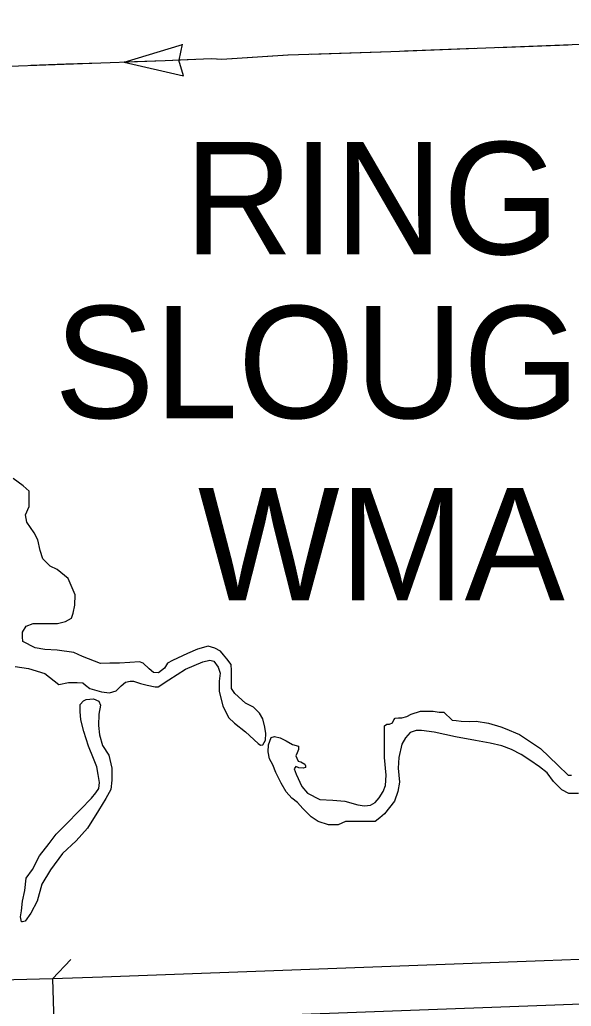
# Model space of a CAD drawing. Extents: x 1164457 to 1439835, y 1590918 to 1773502.
# Drawn here: x 1335096 to 1338210, y 1645412 to 1650978 of the extents above; entities that cross this region are included whole.
import ezdxf

# ---------------------------------------------------------------- set-up
doc = ezdxf.new("R2010")
doc.units = 0
for name, color, linetype in [('Level 15', 7, 'Continuous'), ('Level 35', 7, 'Continuous'), ('Level 37', 7, 'Continuous'), ('Level 43', 7, 'Continuous'), ('Level 7', 7, 'Continuous')]:
    doc.layers.add(name, color=color, linetype=linetype)

msp = doc.modelspace()

# ---------------------------------------------------------------- linework, layer by layer
at = {"layer": 'Level 15'}
for points in [[(1348187.4, 1645996.3), (1347580.1, 1645992.3), (1347195.5, 1645987.8), (1346874.5, 1645982.3), (1346557.4, 1645985), (1346303.8, 1645983.8), (1346025.4, 1645983.5), (1345560.6, 1645972.2), (1345385.2, 1645972.7), (1345198.4, 1645965.7), (1344838.6, 1645949.4), (1342934.2, 1645864.2), (1340250.8, 1645750.2), (1338057.4, 1645669.1), (1335563.4, 1645575.7), (1335281.4, 1645567.7)], [(1335281.4, 1645567.7), (1335288.5, 1645317.8), (1335571.7, 1645325.9), (1338066.7, 1645419.2), (1340260.8, 1645500.4), (1342945, 1645614.4), (1344849.8, 1645699.6), (1345208.7, 1645716), (1345389.4, 1645722.7), (1345563.3, 1645722.1), (1346028.6, 1645733.5), (1346304.5, 1645733.8), (1346556.9, 1645735), (1346875.6, 1645732.2), (1347199.1, 1645737.8), (1347582.4, 1645742.3), (1348189, 1645746.3)], [(1335281.4, 1645567.7), (1334769.4, 1645553.1)]]:
    msp.add_lwpolyline(points, dxfattribs=at)
at = {"layer": 'Level 35'}
for points in [[(1335553.3, 1647345.3), (1335449.9, 1647385.2), (1335401.8, 1647408.5), (1335307.3, 1647420.9), (1335239.1, 1647424), (1335183.3, 1647434.8), (1335113.5, 1647470.5), (1335112, 1647496.8), (1335112, 1647521.7), (1335133.7, 1647557.3), (1335172.4, 1647571.3), (1335232.9, 1647571.3), (1335310.4, 1647571.3), (1335355.3, 1647582.1), (1335387.9, 1647602.3), (1335397.2, 1647630.2), (1335408, 1647675.2), (1335409.6, 1647732.5), (1335369.3, 1647825.6), (1335307.3, 1647876.7), (1335268.5, 1647895.4), (1335226.7, 1647937.2), (1335212.7, 1647983.7), (1335198.8, 1648042.7), (1335178.6, 1648083), (1335136.8, 1648143.5), (1335129, 1648185.3), (1335149.2, 1648231.8), (1335149.2, 1648261.3), (1335149.2, 1648318.6), (1335116.6, 1648348.1), (1335059.3, 1648389.8)], [(1335491.3, 1647204.2), (1335557.9, 1647185.6), (1335602.9, 1647179.4), (1335640.1, 1647191.8), (1335669.5, 1647219.7), (1335694.3, 1647239.9), (1335719.1, 1647246.1), (1335739.3, 1647246.1), (1335778, 1647232.1), (1335815.2, 1647222.8), (1335860.2, 1647213.5), (1335877.2, 1647215), (1335937.7, 1647253.8), (1336032.2, 1647314.3), (1336129.9, 1647354.6), (1336168.7, 1647365.5), (1336191.9, 1647359.3), (1336216.7, 1647325.1), (1336227.6, 1647291), (1336222.9, 1647246.1), (1336222.9, 1647187.1), (1336243.1, 1647106.5), (1336274.1, 1647041.4), (1336308.2, 1647008.8), (1336371.7, 1646960.7), (1336443, 1646894.1), (1336455.4, 1646884.8), (1336469.4, 1646886.3), (1336483.3, 1646914.2), (1336484.9, 1646951.4), (1336480.2, 1646987.1), (1336467.8, 1647033.6), (1336449.2, 1647066.2), (1336415.1, 1647098.8), (1336371.7, 1647122), (1336309.7, 1647176.3), (1336292.7, 1647204.2), (1336292.7, 1647244.5), (1336292.7, 1647281.7), (1336292.7, 1647306.5), (1336289.6, 1647340.6), (1336266.3, 1647371.7), (1336246.2, 1647394.9), (1336229.1, 1647415.1), (1336198.1, 1647432.1), (1336159.4, 1647443), (1336100.4, 1647427.5), (1336043.1, 1647402.7), (1335959.4, 1647362.4), (1335931.5, 1647346.8), (1335914.2, 1647318.7), (1335880.1, 1647293.9), (1335850.9, 1647295.7), (1335827.6, 1647315.8), (1335793.5, 1647346.8), (1335771.8, 1647354.6), (1335717.6, 1647351.5), (1335660.2, 1647346.8), (1335606, 1647346.8), (1335553.3, 1647345.3)], [(1335071.7, 1647329.2), (1335146.1, 1647318.4), (1335239.1, 1647289), (1335316.6, 1647227), (1335372.4, 1647237.8), (1335420.4, 1647239.4), (1335453, 1647236.3), (1335466.9, 1647223.9), (1335491.3, 1647204.2)], [(1335262.3, 1646330.4), (1335302.6, 1646382.7), (1335350.7, 1646432.4), (1335439, 1646522.3), (1335501, 1646585.9), (1335525.8, 1646616.9), (1335542.9, 1646640.1), (1335546, 1646674.3), (1335539.8, 1646719.2), (1335532, 1646762.6), (1335513.4, 1646809.2), (1335484, 1646878.9), (1335459.2, 1646962.7), (1335442.1, 1647027.8), (1335437.5, 1647075.9), (1335437.5, 1647114.6), (1335456.1, 1647134.8), (1335471.6, 1647142.5), (1335513.4, 1647145.6), (1335542.9, 1647133.2), (1335552.2, 1647110), (1335542.9, 1647060.4), (1335541.3, 1646995.2), (1335546, 1646944.1), (1335564.6, 1646883.6), (1335600.3, 1646827.8), (1335617.3, 1646754.9), (1335617.3, 1646688.2), (1335611.1, 1646635.5), (1335583.2, 1646584.3), (1335541.3, 1646516.4)], [(1337102.7, 1646453.6), (1337077.9, 1646453.6), (1336974.8, 1646453.7), (1336934.5, 1646453.7), (1336894.2, 1646435.1), (1336840, 1646435.1), (1336781.1, 1646455.3), (1336740.8, 1646481.7), (1336694.3, 1646528.2), (1336664.8, 1646560.7), (1336632.3, 1646585.6), (1336599.7, 1646621.2), (1336571.8, 1646670.8), (1336542.4, 1646731.3), (1336525.3, 1646774.7), (1336506.7, 1646808.8), (1336499, 1646847.6), (1336500.5, 1646886.4), (1336516, 1646928.2), (1336534.6, 1646934.4), (1336567.2, 1646926.7), (1336601.3, 1646909.6), (1336636.9, 1646887.9), (1336669.5, 1646878.6), (1336669.5, 1646860), (1336661.7, 1646841.4), (1336655.5, 1646824.3), (1336660.2, 1646811.9), (1336667.9, 1646794.9), (1336683.4, 1646791.8), (1336705.1, 1646777.8), (1336709.8, 1646768.5), (1336709.8, 1646759.2), (1336695.8, 1646756.1), (1336671, 1646757.7), (1336664.8, 1646760.8), (1336654, 1646765.4), (1336646.2, 1646751.5), (1336657.1, 1646722), (1336688.1, 1646652.2), (1336720.6, 1646613.5), (1336790.4, 1646579.3), (1336863.2, 1646574.7), (1336931.4, 1646568.5), (1337004.3, 1646548.3), (1337043, 1646543.7), (1337077.1, 1646546.8), (1337101.9, 1646560.7), (1337125.2, 1646587.1), (1337148.4, 1646622.8), (1337160.8, 1646656.9), (1337163.9, 1646715.8), (1337156.2, 1646815), (1337154.6, 1646866.2), (1337156.2, 1646936), (1337156.2, 1646973.2), (1337156.2, 1646994.9), (1337168.6, 1647002.7), (1337184.1, 1647002.7), (1337201.1, 1647012), (1337207.3, 1647027.5), (1337215.1, 1647038.3), (1337233.7, 1647039.9), (1337253.8, 1647039.9), (1337281.7, 1647047.6), (1337305, 1647060), (1337359.2, 1647077.1), (1337430.5, 1647077.1), (1337464.6, 1647070.9), (1337491, 1647070.9), (1337537.5, 1647025.9), (1337560.7, 1647024.4), (1337588, 1647021.3), (1337634.5, 1647018.2), (1337673.3, 1647019.7), (1337743, 1647008.9), (1337811.2, 1646988.7), (1337836.3, 1646979.7)], [(1338250.8, 1646611.8), (1338207.4, 1646611.8), (1338195, 1646611.8), (1338156.3, 1646633.5), (1338109.8, 1646680), (1338072.6, 1646728.1), (1338030.7, 1646763.7), (1337974.9, 1646801), (1337926.9, 1646832), (1337872.6, 1646859.9), (1337818.3, 1646881.6), (1337751.7, 1646897.1), (1337668.5, 1646911.1), (1337555.3, 1646932.8), (1337436, 1646957.6), (1337364.7, 1646968.4), (1337333.7, 1646968.4), (1337299.6, 1646956), (1337273.2, 1646926.6), (1337253.1, 1646890.9), (1337235.4, 1646815), (1337232.9, 1646754.4), (1337240, 1646675.5), (1337231.3, 1646624.2), (1337212.7, 1646568.4), (1337155.4, 1646498.6), (1337129, 1646475.3), (1337102.7, 1646453.6)], [(1337836.3, 1646979.7), (1337916.9, 1646945.5), (1338036.3, 1646866.5), (1338133.9, 1646771.9), (1338191.3, 1646716.1), (1338211.4, 1646716.1)], [(1335541.3, 1646516.4), (1335479.3, 1646417.2), (1335415.8, 1646345.9), (1335338.3, 1646273), (1335270.1, 1646181.5), (1335220.5, 1646100.9), (1335194.1, 1646004.7), (1335158.5, 1645936.5), (1335127.5, 1645891.5), (1335112, 1645888.4), (1335105.8, 1645888.4), (1335101.1, 1645916.3), (1335105.8, 1645950.5), (1335112, 1646004.7), (1335124.4, 1646065.2), (1335133.7, 1646135), (1335167.8, 1646183), (1335208.1, 1646260.6), (1335262.3, 1646330.4)]]:
    msp.add_lwpolyline(points, dxfattribs=at)
at = {"layer": 'Level 37'}
msp.add_lwpolyline([(1335281.4, 1645567.7), (1335384.4, 1645676.7)], dxfattribs=at)
at = {"layer": 'Level 43'}
for p, q in [((1335686.6, 1650737.9), (1336014.7, 1650838.6)), ((1336014.2, 1650839.1), (1335994.2, 1650749.9)), ((1335686.6, 1650737.9), (1336021, 1650661.1)), ((1336021.4, 1650661.6), (1335994.2, 1650748.7))]:
    msp.add_line(p, q, dxfattribs=at)
for points in [[(1341687.3, 1650977.6), (1340605.7, 1650934.2), (1340105, 1650913.1), (1340009.2, 1650907.2), (1338213.7, 1650835.5), (1337191.7, 1650796.4), (1336611, 1650776.9), (1336237.6, 1650753.1), (1336177.6, 1650756.8), (1335916.5, 1650746.2), (1334985.2, 1650712.8), (1334954.2, 1650709.7), (1334934.2, 1650714.4), (1334907.7, 1650735.3), (1334901.5, 1650745.1)], [(1337137, 1650794.6), (1336741.2, 1650781.3)], [(1337664.6, 1650814.5), (1337268.9, 1650799.4)], [(1338192.3, 1650834.7), (1337796.5, 1650819.5)], [(1336082.3, 1650752.9), (1335916.5, 1650746.2), (1335686.6, 1650737.9)], [(1336609.3, 1650776.8), (1336237.6, 1650753.1), (1336214.1, 1650754.6)], [(1335356.8, 1650726.1), (1335158.9, 1650719)], [(1335554.6, 1650733.2), (1335356.8, 1650726.1)]]:
    msp.add_lwpolyline(points, dxfattribs=at)

# ---------------------------------------------------------------- texts
at = {"layer": 'Level 7'}
for s, p in [('RING', (1336026.5, 1649654.2)), ('SLOUGH', (1335291.9, 1648729.7)), ('WMA', (1336102.3, 1647702.4))]:
    msp.add_text(s, height=633.6, dxfattribs=at).set_placement(p)

doc.saveas('drawing.dxf')
